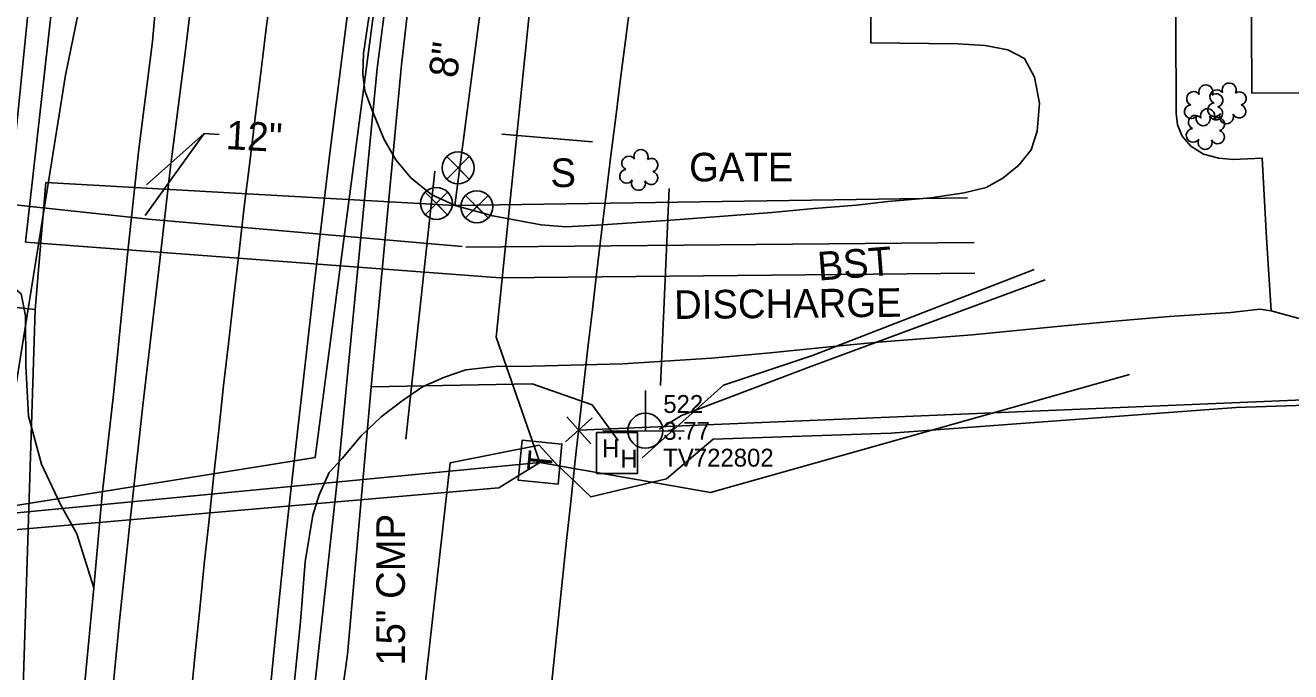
# Model space of a CAD drawing. Extents: x 3040896 to 3051146, y 687568 to 732976.
# Drawn here: x 3049825.6 to 3050002.4, y 690022.1 to 690112.4 of the extents above; entities that cross this region are included whole.
import ezdxf

# ---------------------------------------------------------------- set-up
doc = ezdxf.new("R2010")
doc.units = 0
for name, color, linetype in [('Exist Building', 7, 'Continuous'), ('Exist Horizontal Alignment', 7, 'Continuous'), ('Exist Other Culture Billboard Cableway', 7, 'Continuous'), ('Exist Other Culture Billboard Cableway Text', 7, 'Continuous'), ('Exist Other Culture Gate', 7, 'Continuous'), ('Exist Other Culture Gate Text', 7, 'Continuous'), ('Exist Property Corner CELL', 7, 'Continuous'), ('Exist Property Line', 7, 'Continuous'), ('Exist Right of Way Line', 7, 'Continuous'), ('Exist Roads EOP', 7, 'Continuous'), ('Exist Roads EOP Other', 7, 'Continuous'), ('Exist Roads EOP Other Text', 7, 'Continuous'), ('Exist Roads EOT', 7, 'Continuous'), ('Exist Roads Soil', 7, 'Continuous'), ('Exist Structure Minor Pipes CMP 15 Inch', 7, 'Continuous'), ('Exist Structure Minor Pipes CMP 15 Inch Text', 7, 'Continuous'), ('Exist Utilities Power Joint Use Telephone CELL', 7, 'Continuous'), ('Exist Utilities Power Joint Use Telephone Cogo Comment', 7, 'Continuous'), ('Exist Utilities Power Joint Use Telephone Cogo Elevation', 7, 'Continuous'), ('Exist Utilities Power Joint Use Telephone Cogo Number', 7, 'Continuous'), ('Exist Utilities Power UG Cable SUE', 7, 'Continuous'), ('Exist Utilities Telephone Hand Hole CELL', 7, 'Continuous'), ('Exist Utilities Telephone Pedestal CELL', 7, 'Continuous'), ('Exist Utilities Telephone UG Cable', 7, 'Continuous'), ('Exist Utilities Telephone UG Conduit SUE', 7, 'Continuous'), ('Exist Utilities Water UG Line', 7, 'Continuous'), ('Exist Utilities Water UG Line SUE', 7, 'Continuous'), ('Exist Utilities Water UG Line SUE Leader', 7, 'Continuous'), ('Exist Utilities Water UG Line SUE Text', 7, 'Continuous'), ('Exist Utilities Water UG Line Text', 7, 'Continuous'), ('Exist Utilities Water Valve CELL', 7, 'Continuous'), ('Exist Vegetation Shrub CELL', 7, 'Continuous'), ('Exist Vegetation Woods Line', 7, 'Continuous')]:
    doc.layers.add(name, color=color, linetype=linetype)

# ---------------------------------------------------------------- blocks, each defined once
blk = doc.blocks.new('EXIST UTILITIES POWER JOINT USE TELEPHONE')
at = {"layer": 'Exist Utilities Power Joint Use Telephone CELL'}
blk.add_line((0, 0), (0, 0), dxfattribs=at)
blk.add_lwpolyline([(-0.1188, 0), (0.108, -0.0008), (0, -0.0004), (0, 0.1125)], dxfattribs=at)
blk.add_circle((0, 0.0001), 0.049, dxfattribs=at)

msp = doc.modelspace()

# ---------------------------------------------------------------- linework, layer by layer
at = {"layer": 'Exist Building'}
msp.add_lwpolyline([(3049997.06, 690176.3), (3050090.75, 690176.66), (3050090.75, 690171.17), (3050114.26, 690171.26), (3050114.74, 690118.87), (3050037.53, 690118.57), (3050037.6, 690103.07), (3049997.01, 690102.89), (3049996.88, 690132.24), (3049987.03, 690132.2), (3049986.97, 690147.22), (3049997.18, 690147.27)], close=True, dxfattribs=at)
at = {"layer": 'Exist Horizontal Alignment'}
msp.add_arc((3053211.67, 689686.05), 3379.35, 171.37561, 178.18966, dxfattribs=at)
at = {"layer": 'Exist Other Culture Billboard Cableway'}
msp.add_lwpolyline([(3049904.84, 690096.09), (3049892.17, 690097.17)], dxfattribs=at)
at = {"layer": 'Exist Other Culture Gate'}
msp.add_lwpolyline([(3049914.35, 690062.03), (3049915.58, 690089.58)], dxfattribs=at)
at = {"layer": 'Exist Property Corner CELL'}
msp.add_line((3049902.92, 690055.82), (3049902.92, 690055.82), dxfattribs=at)
msp.add_lwpolyline([(3049901.25, 690057.68), (3049904.59, 690053.96), (3049902.92, 690055.82), (3049904.78, 690057.49), (3049901.06, 690054.15)], dxfattribs=at)
at = {"layer": 'Exist Property Line'}
msp.add_line((3049902.92, 690055.82), (3050205.5, 690068.38), dxfattribs=at)
at = {"layer": 'Exist Right of Way Line'}
msp.add_arc((3053211.67, 689686.05), 3329.35, 171.37561, 177.33629, dxfattribs=at)
at = {"layer": 'Exist Roads EOP'}
for points in [[(3049874.03, 690100.62), (3049873.05, 690103.21), (3049872.75, 690105.59), (3049872.86, 690108.42), (3049874.29, 690118.21), (3049876.23, 690132.17), (3049877.83, 690143.64), (3049879.94, 690158.45), (3049881.44, 690166.59), (3049882.66, 690170.1), (3049883.19, 690171.21)], [(3049817.87, 689760.88), (3049818.71, 689787.75), (3049819.23, 689805.47), (3049820.32, 689823.65), (3049821.14, 689840.18), (3049821.76, 689856.98), (3049822.8, 689875.91), (3049823.76, 689893.09), (3049824.73, 689911.56), (3049825.82, 689929.25), (3049827.12, 689945.51), (3049828.21, 689959.82), (3049829.64, 689973.82), (3049831.03, 689990.89), (3049832.14, 690002.41), (3049833.57, 690017.09), (3049835.14, 690033.78), (3049836.3, 690046.8), (3049837.91, 690060.77), (3049839.89, 690080.79), (3049841.41, 690094.71), (3049843.34, 690110.09), (3049844.01, 690117.59)], [(3049868.04, 690049.88), (3049866.64, 690046.77), (3049865.79, 690043.94), (3049864.71, 690037.42), (3049864.06, 690029.09), (3049862.64, 690015.2), (3049861.51, 690001.93), (3049860.31, 689988.9), (3049858.8, 689974.74), (3049857.7, 689961.68), (3049856.39, 689948.89), (3049855.48, 689936.61), (3049854.73, 689919.58), (3049853.86, 689906.71), (3049852.95, 689891.91), (3049852.39, 689876.47), (3049851.65, 689860.73), (3049850.83, 689846.5), (3049850.88, 689836.7), (3049851.76, 689833.18), (3049851.74, 689829.54)]]:
    msp.add_lwpolyline(points, dxfattribs=at)
at = {"layer": 'Exist Roads EOP Other'}
for points in [[(3049986.35, 690125.43), (3049986.43, 690100.11), (3049986.64, 690098.48), (3049987.27, 690096.86), (3049988.49, 690095.47), (3049990.27, 690094.37), (3049992.41, 690093.79), (3049994.34, 690093.64), (3049998.47, 690093.8), (3049999.08, 690082.69), (3049999.73, 690072.47), (3049998.13, 690072.69), (3049994.07, 690072.24), (3049985.47, 690071.69), (3049977.29, 690070.99), (3049969.81, 690070.3), (3049957.9, 690069.13), (3049944.8, 690068.1), (3049938.45, 690067.51), (3049929.69, 690066.61), (3049921.47, 690065.85), (3049909.1, 690065.07), (3049896.38, 690064.76), (3049891.31, 690064.71), (3049887.13, 690064.23), (3049884.17, 690063.2), (3049881.11, 690061.85), (3049878.24, 690059.88), (3049875.33, 690057.66), (3049872.52, 690055.02), (3049869.87, 690051.86), (3049868.04, 690049.88)], [(3049943.82, 690117.21), (3049943.78, 690109.92), (3049955.93, 690109.8), (3049959.75, 690109.54), (3049962.91, 690108.96), (3049965.24, 690107.72), (3049966.63, 690105.14), (3049967.31, 690101.47), (3049967.01, 690097.56), (3049966.16, 690094.99), (3049964.42, 690092.82), (3049962.19, 690091), (3049959.89, 690089.71), (3049956.8, 690088.98), (3049952.13, 690088.28), (3049946.12, 690087.76), (3049941.76, 690087.25), (3049935.8, 690086.77), (3049929.9, 690086.23), (3049923.21, 690085.71), (3049915.79, 690085.13), (3049906.25, 690084.47), (3049901.12, 690084.21), (3049897.66, 690084.48), (3049890.92, 690085.73), (3049885.79, 690087.13), (3049882.42, 690088.7), (3049879.47, 690091.04), (3049877.35, 690093.56), (3049875.71, 690096.5), (3049874.03, 690100.62)]]:
    msp.add_lwpolyline(points, dxfattribs=at)
at = {"layer": 'Exist Roads EOT'}
for points in [[(3049847.94, 689853.81), (3049849.44, 689883.68), (3049850.81, 689909.28), (3049852.13, 689929.15), (3049853.09, 689943.55), (3049854.65, 689963.6), (3049856.32, 689983.15), (3049858.08, 690001.84), (3049860.41, 690025.67), (3049861.88, 690040.31), (3049863.65, 690056), (3049865.93, 690075.69), (3049868.16, 690094.51), (3049869.88, 690108.13), (3049872.35, 690127.59), (3049874.69, 690145.2), (3049876.69, 690158.97), (3049879.34, 690176.45), (3049882.15, 690193.73), (3049885.4, 690212.65), (3049889.6, 690235.55), (3049893.14, 690253.89), (3049897.42, 690275.19)], [(3049849.64, 690123.05), (3049848.01, 690109.25), (3049845.88, 690092.58), (3049844.2, 690077.87), (3049842.03, 690059.67), (3049840.29, 690043.67), (3049838.75, 690029.19), (3049836.66, 690007.62), (3049835.14, 689992.16), (3049833.21, 689969.81), (3049831.71, 689952.57), (3049830.57, 689936.46), (3049829.4, 689918.82), (3049828.06, 689898.1), (3049827.17, 689879.08), (3049826.24, 689860.27)]]:
    msp.add_lwpolyline(points, dxfattribs=at)
at = {"layer": 'Exist Roads Soil'}
for points in [[(3049835.14, 690033.78), (3049832.77, 690041.31), (3049830.5, 690045.4), (3049827.83, 690051.07), (3049826.02, 690057.74), (3049825.64, 690064.8), (3049825.6, 690071.76), (3049825, 690074.84), (3049822.5, 690076.93), (3049819.66, 690078.53), (3049818.09, 690080.51), (3049813.74, 690085.97), (3049808.26, 690093.16), (3049802.51, 690098.07), (3049796.54, 690106.43), (3049795.98, 690106.78), (3049792.69, 690106.81), (3049784.04, 690106.78), (3049776.68, 690106.74), (3049758.59, 690108.03), (3049746.3, 690108.95), (3049732.53, 690111.3), (3049722.97, 690112.07)], [(3049999.73, 690072.47), (3050003.43, 690071.46), (3050013.2, 690071.36), (3050026.73, 690071.93), (3050041.17, 690072.2), (3050055.04, 690072.14), (3050071, 690072.57), (3050082.56, 690073.29), (3050094.06, 690073.17), (3050102.32, 690073.52), (3050110.86, 690073.8), (3050118.13, 690074.56), (3050128.92, 690075.5)]]:
    msp.add_lwpolyline(points, dxfattribs=at)
at = {"layer": 'Exist Structure Minor Pipes CMP 15 Inch'}
msp.add_lwpolyline([(3049882.82, 690092), (3049878.78, 690054.55)], dxfattribs=at)
at = {"layer": 'Exist Utilities Power UG Cable SUE'}
msp.add_lwpolyline([(3049914.22, 690055.92), (3049917.29, 690057.84), (3049935.38, 690064.71), (3049968.11, 690076.8)], dxfattribs=at)
at = {"layer": 'Exist Utilities Telephone Hand Hole CELL'}
for p, q in [((3049905.4, 690055.48), (3049905.4, 690049.76)), ((3049911.13, 690055.48), (3049905.4, 690055.48)), ((3049911.13, 690049.76), (3049911.13, 690055.48)), ((3049908.27, 690052.62), (3049908.27, 690052.62)), ((3049905.4, 690049.76), (3049911.13, 690049.76))]:
    msp.add_line(p, q, dxfattribs=at)
at = {"layer": 'Exist Utilities Telephone Pedestal CELL'}
msp.add_line((3049897.5, 690051.27), (3049897.5, 690051.27), dxfattribs=at)
msp.add_lwpolyline([(3049900.05, 690048.28), (3049900.59, 690053.85), (3049895.02, 690054.4), (3049894.48, 690048.83), (3049900.05, 690048.28)], dxfattribs=at)
at = {"layer": 'Exist Utilities Telephone UG Cable'}
for points in [[(3049807.96, 690042.66), (3049866.08, 690051.97), (3049875.91, 690126.8), (3049889.86, 690222.55), (3049901.28, 690281.37), (3049920.46, 690362.46), (3049941.78, 690432.13), (3049970.63, 690523.76), (3050041.1, 690731.76), (3050122.9, 690978.04), (3050141.1, 690973.41), (3050146.31, 690975.95)], [(3049807.96, 690042.66), (3049822.09, 690048.55), (3049831.18, 690105.41), (3049865.1, 690270.6), (3049906.44, 690438.6), (3049940.53, 690537.69), (3050008.51, 690748.42), (3050002.98, 690756.9)], [(3049897.5, 690051.27), (3049891.41, 690068.79), (3049897.38, 690127.51), (3049912.31, 690206.21), (3049938.46, 690311.14), (3049963.83, 690408.17), (3049995.22, 690513.74)], [(3049897.5, 690051.27), (3049921.35, 690047.1), (3049979.9, 690063.59)], [(3049807.96, 690042.66), (3049897.5, 690051.27)], [(3049807.96, 690042.66), (3049813.76, 690040.97), (3049891.76, 690047.73), (3049897.5, 690051.27)]]:
    msp.add_lwpolyline(points, dxfattribs=at)
at = {"layer": 'Exist Utilities Telephone UG Conduit SUE'}
for points in [[(3049873.92, 690061.87), (3049878.18, 690106.84), (3049881.61, 690136.87), (3049889.91, 690175.34), (3049895.72, 690207.99), (3049902.52, 690248.49), (3049915.94, 690301.89), (3049921.05, 690335.96), (3049925.79, 690362.07), (3049941.95, 690408.24), (3049955.2, 690458.33), (3049973.93, 690500.61), (3049986.46, 690540.55), (3050006.73, 690602.94), (3050020.77, 690640.09), (3050025.62, 690664.26)], [(3049858.43, 689927.4), (3049862.17, 689984.86), (3049869.26, 690049.55), (3049874.76, 690106.34), (3049878.69, 690136.76), (3049889.12, 690203.09), (3049896.95, 690249.7), (3049912.69, 690320.73), (3049912.69, 690320.73), (3049936.08, 690405.96), (3049967.44, 690503.77), (3049981.31, 690542.74)], [(3049911.78, 690051.96), (3049923.15, 690062.11), (3049935.59, 690066.22), (3049966.58, 690078.27)], [(3049860.69, 689927.09), (3049865.04, 689984.68), (3049870.61, 690024.45), (3049873.92, 690061.87), (3049896.41, 690062.28), (3049904.8, 690059.34), (3049908.46, 690054.36)]]:
    msp.add_lwpolyline(points, dxfattribs=at)
at = {"layer": 'Exist Utilities Water UG Line'}
for points in [[(3049825.62, 690082.05), (3049834.73, 690163.48), (3049849.76, 690246.28), (3049872.38, 690351.25), (3049889.27, 690424.25), (3049898.6, 690457.26), (3049903.51, 690472.35)], [(3049823.28, 690087.36), (3049830.37, 690158.21), (3049836.71, 690199.43), (3050002.43, 690190.13), (3050124.5, 690190.66)], [(3049825.62, 690082.05), (3049891.97, 690077.1), (3049958.29, 690077.75)], [(3049887.17, 690081.35), (3049958.22, 690082.02)]]:
    msp.add_lwpolyline(points, dxfattribs=at)
at = {"layer": 'Exist Utilities Water UG Line SUE'}
for points in [[(3049885.6, 690087.21), (3049890.08, 690121.44)], [(3049817.26, 689905.41), (3049825.23, 690018.43), (3049826.97, 690072.68), (3049828.43, 690090.39)], [(3049828.43, 690090.39), (3049885.6, 690087.21), (3049957.28, 690088.26)], [(3049823.28, 690087.36), (3049842.82, 690085.29), (3049886.62, 690081.47)], [(3049826.97, 690072.68), (3049811.21, 690074.32)]]:
    msp.add_lwpolyline(points, dxfattribs=at)
at = {"layer": 'Exist Utilities Water UG Line SUE Leader'}
for points in [[(3049842.33, 690085.78), (3049850.6, 690097.24), (3049852.69, 690097.11)], [(3049842.52, 690090.1), (3049850.6, 690097.24)]]:
    msp.add_lwpolyline(points, dxfattribs=at)
at = {"layer": 'Exist Utilities Water Valve CELL'}
for points in [[(3049887.64, 690094.03), (3049884.49, 690090.88), (3049886.07, 690092.46), (3049887.64, 690090.88), (3049884.49, 690094.03)], [(3049884.61, 690089.06), (3049881.46, 690085.91), (3049883.04, 690087.49), (3049884.61, 690085.91), (3049881.46, 690089.06)], [(3049890.26, 690088.6), (3049887.11, 690085.45), (3049888.69, 690087.02), (3049890.26, 690085.45), (3049887.11, 690088.6)]]:
    msp.add_lwpolyline(points, dxfattribs=at)
for centre in [(3049886.07, 690092.46), (3049883.04, 690087.49), (3049888.69, 690087.02)]:
    msp.add_circle(centre, 2.23, dxfattribs=at)
at = {"layer": 'Exist Vegetation Shrub CELL'}
for p, q in [((3049993.61, 690101.28), (3049993.61, 690101.28)), ((3049990.35, 690101.01), (3049990.35, 690101.01)), ((3049990.6, 690097.69), (3049990.6, 690097.69)), ((3049911.4, 690091.98), (3049911.4, 690091.98))]:
    msp.add_line(p, q, dxfattribs=at)
for centre, radius, start, end in [((3049988.87, 690102.14), 0.968, 35.8908, 245.4216), ((3049990.58, 690103.05), 0.99, 334.8391, 200.4717), ((3049992.12, 690102.4), 0.968, 35.8908, 245.4216), ((3049993.84, 690103.32), 0.99, 334.8391, 200.4717), ((3049995.28, 690102.14), 0.929, 284.4567, 126.0861), ((3049988.55, 690100.3), 0.955, 95.1099, 327.9534), ((3049991.81, 690100.57), 0.955, 95.1099, 327.9534), ((3049992.02, 690101.88), 0.929, 284.4567, 126.0861), ((3049989.12, 690098.82), 0.968, 35.8908, 245.4216), ((3049990.22, 690099.32), 0.984, 151.2797, 21.387), ((3049990.83, 690099.73), 0.99, 334.8391, 200.4717), ((3049991.99, 690100.08), 0.937, 204.9913, 73.4601), ((3049992.27, 690098.56), 0.929, 284.4567, 126.0861), ((3049993.48, 690099.59), 0.984, 151.2797, 21.387), ((3049995.24, 690100.35), 0.937, 204.9913, 73.4601), ((3049988.8, 690096.99), 0.955, 95.1099, 327.9534), ((3049990.47, 690096.01), 0.984, 151.2797, 21.387), ((3049992.24, 690096.76), 0.937, 204.9913, 73.4601), ((3049911.63, 690094.02), 0.99, 334.8391, 200.4717), ((3049909.92, 690093.11), 0.968, 35.8908, 245.4216), ((3049913.07, 690092.85), 0.929, 284.4567, 126.0861), ((3049909.6, 690091.27), 0.955, 95.1099, 327.9534), ((3049911.27, 690090.3), 0.984, 151.2797, 21.387), ((3049913.04, 690091.05), 0.937, 204.9913, 73.4601)]:
    msp.add_arc(centre, radius, start, end, dxfattribs=at)
at = {"layer": 'Exist Vegetation Woods Line'}
msp.add_lwpolyline([(3049985.12, 690007.34), (3049988.45, 689972.54), (3049985.86, 689951.79), (3049970.24, 689940.91), (3049945.36, 689926.52), (3049917.48, 689924.08), (3049896.64, 689925.58), (3049888.6, 689938.6), (3049883.52, 689937.89), (3049878.4, 689929.23), (3049873.6, 689920.71), (3049870.64, 689924.49), (3049877.36, 689983.89), (3049884.95, 690051.23), (3049897.39, 690053.71), (3049899.68, 690051.21), (3049904.63, 690046.51), (3049915.2, 690049.01), (3049921.73, 690054.56), (3049946.55, 690055.38), (3049994.84, 690058.99), (3050059.25, 690061.1)], dxfattribs=at)

# ---------------------------------------------------------------- block references
at = {"layer": 'Exist Utilities Power Joint Use Telephone CELL', "xscale": 50, "yscale": 50}
msp.add_blockref('EXIST UTILITIES POWER JOINT USE TELEPHONE', (3049912.25, 690055.71), dxfattribs=at)

# ---------------------------------------------------------------- texts
at = {"layer": 'Exist Other Culture Billboard Cableway Text'}
msp.add_text('S', height=4, rotation=0, dxfattribs=at).set_placement((3049898.98, 690089.77))
at = {"layer": 'Exist Other Culture Gate Text'}
msp.add_text('GATE', height=4, rotation=0, dxfattribs=at).set_placement((3049918.36, 690090.56))
at = {"layer": 'Exist Roads EOP Other Text'}
msp.add_text('BST', height=4, rotation=4.4899, dxfattribs=at).set_placement((3049936.46, 690076.69))
at = {"layer": 'Exist Structure Minor Pipes CMP 15 Inch Text'}
msp.add_text('15" CMP', height=4, rotation=90, dxfattribs=at).set_placement((3049878.64, 690022.89))
at = {"layer": 'Exist Utilities Power Joint Use Telephone Cogo Comment'}
msp.add_text('TV722802', height=2.5, dxfattribs=at).set_placement((3049914.75, 690050.71))
at = {"layer": 'Exist Utilities Power Joint Use Telephone Cogo Elevation'}
msp.add_text('3.77', height=2.5, dxfattribs=at).set_placement((3049914.75, 690054.46))
at = {"layer": 'Exist Utilities Power Joint Use Telephone Cogo Number'}
msp.add_text('522', height=2.5, dxfattribs=at).set_placement((3049914.75, 690058.21))
at = {"layer": 'Exist Utilities Telephone Hand Hole CELL'}
for p in [(3049906.18, 690052.03), (3049908.75, 690050.56)]:
    msp.add_text('H', height=2.5, dxfattribs=at).set_placement(p)
at = {"layer": 'Exist Utilities Telephone Pedestal CELL'}
msp.add_text('T', height=3.42, rotation=84.4174, dxfattribs=at).set_placement((3049899.1, 690049.98))
at = {"layer": 'Exist Utilities Water UG Line SUE Text'}
for s, rotation, p in [('8"', 82.5342, (3049885.9, 690104.89)), ('12"', 356.8193, (3049853.54, 690095.09))]:
    msp.add_text(s, height=4, rotation=rotation, dxfattribs=at).set_placement(p)
at = {"layer": 'Exist Utilities Water UG Line Text'}
msp.add_text('DISCHARGE', height=4, rotation=0.5608, dxfattribs=at).set_placement((3049916.28, 690071.34))

doc.saveas('drawing.dxf')
